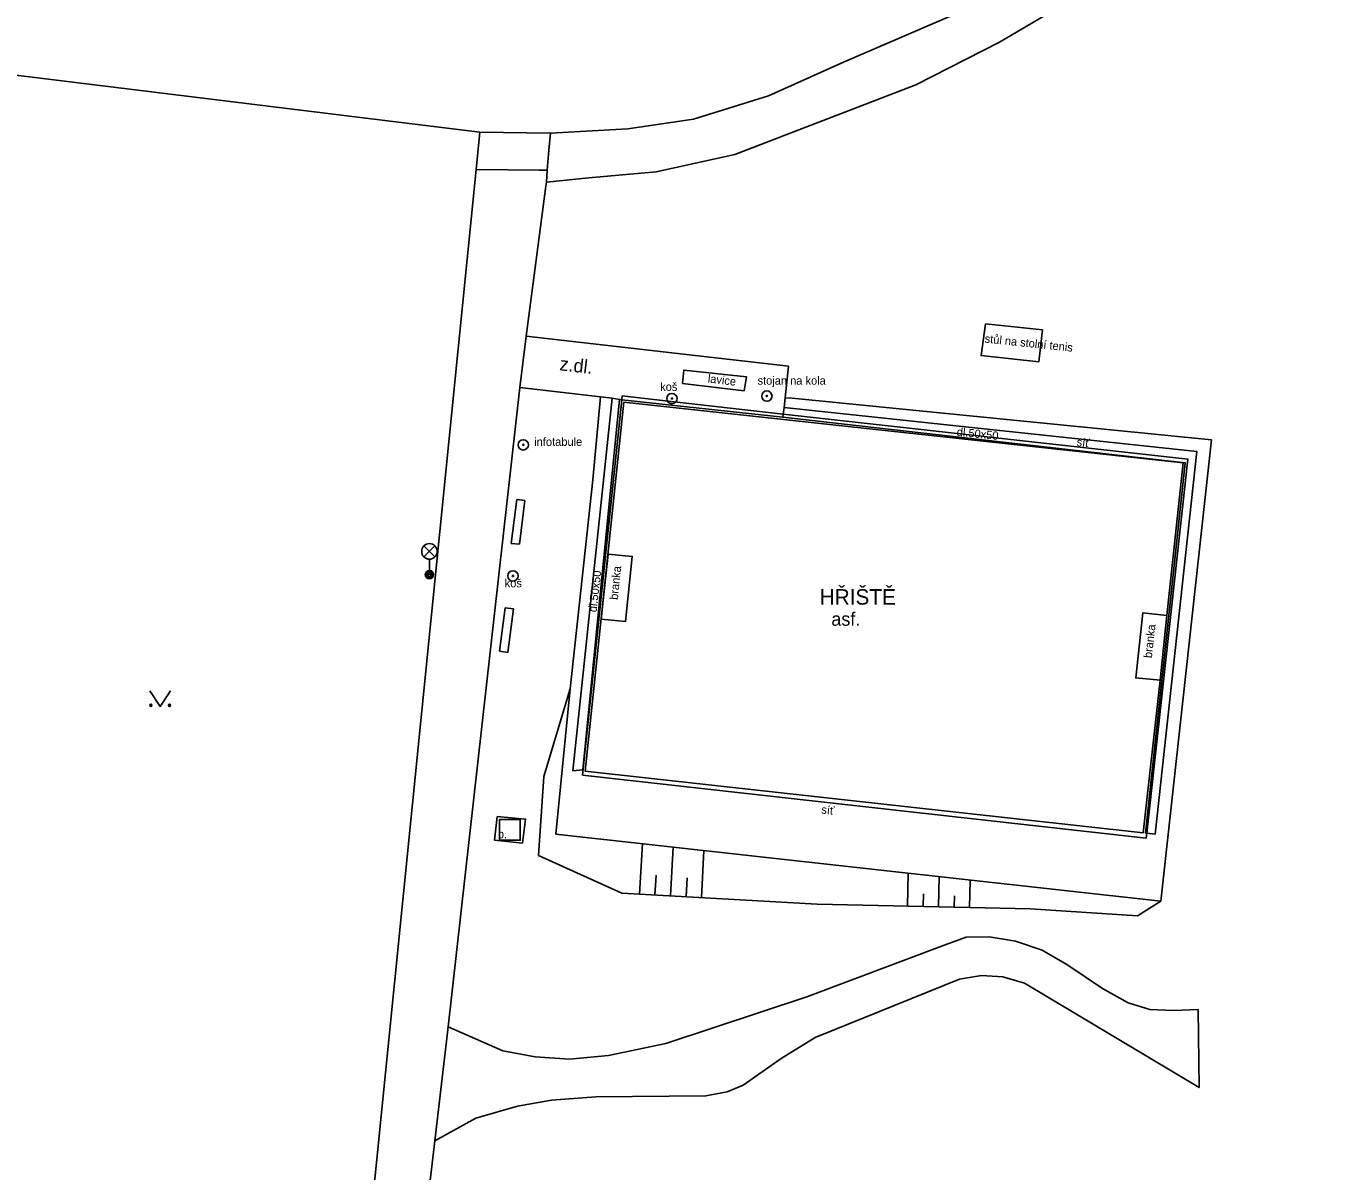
# Model space of a CAD drawing. Extents: x -595546 to -593986, y -1160845 to -1159202.
# Drawn here: x -594144.4 to -594081.5, y -1159600.3 to -1159544.9 of the extents above; entities that cross this region are included whole.
import ezdxf

# ---------------------------------------------------------------- set-up
doc = ezdxf.new("R2010")
doc.units = 0
for name, color, linetype in [('Level 25', 7, 'Continuous'), ('Level 26', 7, 'Continuous'), ('Level 33', 7, 'Continuous'), ('Level 36', 7, 'Continuous'), ('TM - chodniky - VP', 7, 'Continuous'), ('TM - horni hrana svahu', 7, 'Continuous'), ('TM - komunikace - VP', 7, 'Continuous'), ('TM - lavicka', 7, 'Continuous'), ('TM - letecke snimky - pomocna linie', 7, 'Continuous'), ('TM - plot drateny_ kovovy - VP', 7, 'Continuous'), ('TM - pomocna konstrukcni linie', 7, 'Continuous'), ('TM - popis objektu', 7, 'Continuous'), ('TM - popis povrchu', 7, 'Continuous'), ('TM - poznamka', 7, 'Continuous'), ('TM - predmet maleho rozsahu (zamereny obvodem)', 7, 'Continuous'), ('TM - rozhrani mezi zpev. plochami mezi sebou - VP', 7, 'Continuous'), ('TM - rozhrani ploch obecne - VP', 7, 'Continuous'), ('TM - srafovani', 7, 'Continuous'), ('TM - vjezd na pozemek', 7, 'Continuous')]:
    doc.layers.add(name, color=color, linetype=linetype)

msp = doc.modelspace()

# ---------------------------------------------------------------- linework, layer by layer
at = {"layer": 'Level 25'}
for centre, radius in [((-594113.14, -1159562.96), 0.25), ((-594113.14, -1159562.96), 0.0303), ((-594108.55, -1159562.84), 0.25), ((-594108.55, -1159562.84), 0.0303), ((-594120.33, -1159565.2), 0.25), ((-594120.33, -1159565.2), 0.0303), ((-594120.83, -1159571.54), 0.25), ((-594120.83, -1159571.54), 0.0303)]:
    msp.add_circle(centre, radius, dxfattribs=at)
at = {"layer": 'Level 26'}
msp.add_lwpolyline([(-594121.48, -1159584.33), (-594120.48, -1159584.33), (-594120.48, -1159583.33), (-594121.48, -1159583.33)], close=True, dxfattribs=at)
at = {"layer": 'Level 33'}
for p, q in [((-594125.135, -1159570.62), (-594124.605, -1159570.09)), ((-594125.135, -1159570.09), (-594124.605, -1159570.62)), ((-594124.87, -1159570.73), (-594124.87, -1159571.48))]:
    msp.add_line(p, q, dxfattribs=at)
for centre, radius in [((-594124.87, -1159570.355), 0.375), ((-594124.87, -1159571.48), 0.2), ((-594124.87, -1159571.48), 0.145), ((-594124.87, -1159571.48), 0.0876)]:
    msp.add_circle(centre, radius, dxfattribs=at)
at = {"layer": 'Level 36'}
msp.add_lwpolyline([(-594138.39, -1159577.1), (-594137.89, -1159577.85), (-594137.39, -1159577.1)], dxfattribs=at)
for centre in [(-594138.34, -1159577.8), (-594137.441, -1159577.8)]:
    msp.add_circle(centre, 0.05, dxfattribs=at)
at = {"layer": 'TM - chodniky - VP'}
for points in [[(-594101.35, -1159547.78), (-594097.3, -1159545.72), (-594094.29, -1159543.95), (-594090.36, -1159540.67), (-594088.01, -1159538.53), (-594086.25, -1159537.44), (-594085.83, -1159537.18), (-594084.94, -1159536.99), (-594083.43, -1159536.94), (-594082.03, -1159537.27), (-594080.7, -1159538.04), (-594079.12, -1159539.61)], [(-594119.21, -1159552.49), (-594117.16, -1159552.29), (-594113.91, -1159551.99), (-594110.1, -1159551.16), (-594101.35, -1159547.78)], [(-594122.61, -1159551.88), (-594122.43, -1159550.08)], [(-594128.32, -1159608.75), (-594122.61, -1159551.88)], [(-594119.21, -1159552.49), (-594119.24, -1159552.69), (-594120.19, -1159559.94)], [(-594120.19, -1159559.94), (-594107.5, -1159561.4), (-594107.66, -1159562.92), (-594107.71, -1159563.39), (-594107.76, -1159563.71)], [(-594120.49, -1159562.42), (-594123.97, -1159593.35)], [(-594120.49, -1159562.42), (-594116.59, -1159562.87), (-594116.03, -1159562.94)], [(-594116.03, -1159562.94), (-594115.67, -1159563.01), (-594115.56, -1159563.02)], [(-594115.56, -1159563.02), (-594107.78, -1159563.86)], [(-594107.76, -1159563.71), (-594107.78, -1159563.86)], [(-594123.97, -1159593.35), (-594124.61, -1159598.86)], [(-594124.61, -1159598.86), (-594125.83, -1159609.3)]]:
    msp.add_lwpolyline(points, dxfattribs=at)
at = {"layer": 'TM - horni hrana svahu'}
msp.add_lwpolyline([(-594089.5, -1159587.28), (-594090.63, -1159587.99), (-594095.79, -1159587.65), (-594106.11, -1159587.42), (-594115.57, -1159586.89), (-594119.59, -1159585.06), (-594119.34, -1159581.24), (-594118.06, -1159577.01)], dxfattribs=at)
at = {"layer": 'TM - komunikace - VP'}
for points in [[(-594104.85, -1159546.69), (-594099.49, -1159544.38)], [(-594122.43, -1159550.08), (-594159.73, -1159545.5)], [(-594104.85, -1159546.69), (-594108.47, -1159548.32)], [(-594108.47, -1159548.32), (-594112.09, -1159549.45), (-594115.27, -1159549.92), (-594119.02, -1159550.13)], [(-594122.43, -1159550.08), (-594119.02, -1159550.13)]]:
    msp.add_lwpolyline(points, dxfattribs=at)
at = {"layer": 'TM - lavicka'}
for points in [[(-594112.63, -1159562.23), (-594112.57, -1159561.58), (-594109.54, -1159561.91), (-594109.64, -1159562.59)], [(-594109.64, -1159562.59), (-594112.63, -1159562.23)], [(-594120.65, -1159567.85), (-594120.91, -1159569.97)], [(-594120.65, -1159567.85), (-594120.25, -1159567.89)], [(-594120.25, -1159567.89), (-594120.51, -1159570.01)], [(-594120.91, -1159569.97), (-594120.51, -1159570.01)], [(-594121.21, -1159573.08), (-594121.48, -1159575.18)], [(-594121.21, -1159573.08), (-594120.81, -1159573.14)], [(-594120.81, -1159573.14), (-594121.08, -1159575.24)], [(-594121.48, -1159575.18), (-594121.08, -1159575.24)]]:
    msp.add_lwpolyline(points, dxfattribs=at)
at = {"layer": 'TM - letecke snimky - pomocna linie'}
msp.add_lwpolyline([(-594123.97, -1159593.35), (-594121.32, -1159594.52), (-594119.76, -1159594.81), (-594118.09, -1159594.91), (-594116.21, -1159594.73), (-594113.44, -1159594.15), (-594106.61, -1159591.9), (-594099.92, -1159589.38), (-594098.91, -1159589.01), (-594097.8, -1159588.99), (-594096.53, -1159589.2), (-594095.23, -1159589.65), (-594094.04, -1159590.34), (-594092.32, -1159591.5), (-594091.08, -1159592.19), (-594090.02, -1159592.51), (-594088.88, -1159592.56), (-594087.69, -1159592.51), (-594087.64, -1159596.29), (-594096.08, -1159591.24), (-594097.14, -1159590.94), (-594098.17, -1159590.87), (-594099.23, -1159591.05), (-594106.21, -1159593.86), (-594107.85, -1159594.89), (-594109.7, -1159596.18), (-594110.47, -1159596.5), (-594111.5, -1159596.69), (-594116.82, -1159596.74), (-594118.97, -1159596.9), (-594120.61, -1159597.19), (-594122.62, -1159597.77), (-594124.61, -1159598.86)], dxfattribs=at)
at = {"layer": 'TM - plot drateny_ kovovy - VP'}
for points in [[(-594107.32, -1159562.95), (-594087.05, -1159564.95), (-594089.5, -1159587.28), (-594118.75, -1159584.03), (-594118.06, -1159577.01)], [(-594115.56, -1159563.02), (-594115.54, -1159562.83)], [(-594117.47, -1159581.18), (-594115.56, -1159563.02)], [(-594113.59, -1159563.06), (-594107.76, -1159563.71)], [(-594107.76, -1159563.71), (-594088.18, -1159565.89), (-594090.17, -1159583.99)], [(-594118.06, -1159577.01), (-594116.97, -1159566.9)], [(-594090.17, -1159583.99), (-594090.2, -1159584.22), (-594117.47, -1159581.18)]]:
    msp.add_lwpolyline(points, dxfattribs=at)
at = {"layer": 'TM - pomocna konstrukcni linie'}
for points in [[(-594116.97, -1159566.9), (-594116.59, -1159562.87)], [(-594107.32, -1159562.95), (-594107.66, -1159562.92)]]:
    msp.add_lwpolyline(points, dxfattribs=at)
at = {"layer": 'TM - predmet maleho rozsahu (zamereny obvodem)'}
for points in [[(-594097.97, -1159559.35), (-594095.22, -1159559.64), (-594095.39, -1159561.18), (-594098.19, -1159560.88), (-594097.97, -1159559.35)], [(-594116.23, -1159570.49), (-594115.06, -1159570.6), (-594115.38, -1159573.74), (-594116.56, -1159573.63), (-594116.23, -1159570.49)], [(-594089.21, -1159573.45), (-594089.53, -1159576.58), (-594090.71, -1159576.47), (-594090.36, -1159573.32), (-594089.21, -1159573.45)]]:
    msp.add_lwpolyline(points, dxfattribs=at)
at = {"layer": 'TM - rozhrani mezi zpev. plochami mezi sebou - VP'}
for points in [[(-594119.1, -1159550.95), (-594119.02, -1159550.13)], [(-594119.1, -1159550.95), (-594119.17, -1159551.92)], [(-594119.17, -1159551.92), (-594119.56, -1159551.91), (-594122.61, -1159551.88)], [(-594119.17, -1159551.92), (-594119.21, -1159552.49)], [(-594120.49, -1159562.42), (-594120.19, -1159559.94)]]:
    msp.add_lwpolyline(points, dxfattribs=at)
at = {"layer": 'TM - rozhrani ploch obecne - VP'}
for points in [[(-594116.03, -1159562.94), (-594117.94, -1159580.97)], [(-594115.67, -1159563.01), (-594117.45, -1159580.92), (-594117.94, -1159580.97)], [(-594089.53, -1159576.58), (-594090.35, -1159583.97), (-594117.34, -1159580.98), (-594115.46, -1159563.13)], [(-594115.46, -1159563.13), (-594088.41, -1159566.07)], [(-594107.71, -1159563.39), (-594087.76, -1159565.53), (-594089.77, -1159584.03), (-594090.17, -1159583.99)], [(-594107.78, -1159563.86), (-594088.31, -1159566.07), (-594090.23, -1159583.98)], [(-594088.41, -1159566.07), (-594089.21, -1159573.45)], [(-594121.6, -1159583.17), (-594120.22, -1159583.3), (-594120.37, -1159584.46), (-594121.72, -1159584.33), (-594121.6, -1159583.17)], [(-594090.17, -1159583.99), (-594090.23, -1159583.98)]]:
    msp.add_lwpolyline(points, dxfattribs=at)
at = {"layer": 'TM - srafovani'}
for points in [[(-594114.71, -1159586.94), (-594114.57, -1159584.49)], [(-594113.21, -1159587.02), (-594113.08, -1159584.66)], [(-594111.71, -1159587.11), (-594111.59, -1159584.83)], [(-594113.96, -1159586.98), (-594113.91, -1159586.02)], [(-594112.46, -1159587.06), (-594112.41, -1159586.14)], [(-594101.74, -1159587.52), (-594101.71, -1159585.92)], [(-594100.24, -1159587.55), (-594100.21, -1159586.09)], [(-594098.74, -1159587.58), (-594098.71, -1159586.26)], [(-594100.99, -1159587.53), (-594100.98, -1159586.92)], [(-594099.49, -1159587.57), (-594099.48, -1159587.01)]]:
    msp.add_lwpolyline(points, dxfattribs=at)
at = {"layer": 'TM - vjezd na pozemek'}
msp.add_lwpolyline([(-594113.59, -1159563.06), (-594115.54, -1159562.83)], dxfattribs=at)

# ---------------------------------------------------------------- texts
at = {"layer": 'TM - popis objektu'}
msp.add_text('HŘIŠTĚ', height=0.75, dxfattribs=at).set_placement((-594105.99, -1159572.93))
at = {"layer": 'TM - popis povrchu'}
for s, height, rotation, p in [('z.dl.', 0.65, 353.34364, (-594118.6, -1159561.59)), ('dl.50x50', 0.4, 354.18492, (-594099.38, -1159564.76)), ('dl.50x50', 0.4, 83.16622, (-594116.79, -1159573.31))]:
    msp.add_text(s, height=height, rotation=rotation, dxfattribs=at).set_placement(p)
for s, height, p in [('asf.', 0.65, (-594105.43, -1159573.95)), ('b.', 0.4, (-594121.56, -1159584.23))]:
    msp.add_text(s, height=height, dxfattribs=at).set_placement(p)
at = {"layer": 'TM - poznamka'}
for s, rotation, p in [('stůl na stolní tenis', 354, (-594098.03, -1159560.25)), ('lavice', 353.13456, (-594111.42, -1159562.18)), ('síť', 353.63905, (-594093.58, -1159565.25)), ('branka', 84.18103, (-594115.76, -1159572.71)), ('branka', 83.65981, (-594089.93, -1159575.53)), ('síť', 353.63905, (-594105.93, -1159583.03))]:
    msp.add_text(s, height=0.4, rotation=rotation, dxfattribs=at).set_placement(p)
for s, p in [('koš', (-594113.71, -1159562.59)), ('stojan na kola', (-594109, -1159562.29)), ('infotabule', (-594119.8, -1159565.25)), ('koš', (-594121.23, -1159572.09))]:
    msp.add_text(s, height=0.4, dxfattribs=at).set_placement(p)

doc.saveas('drawing.dxf')
